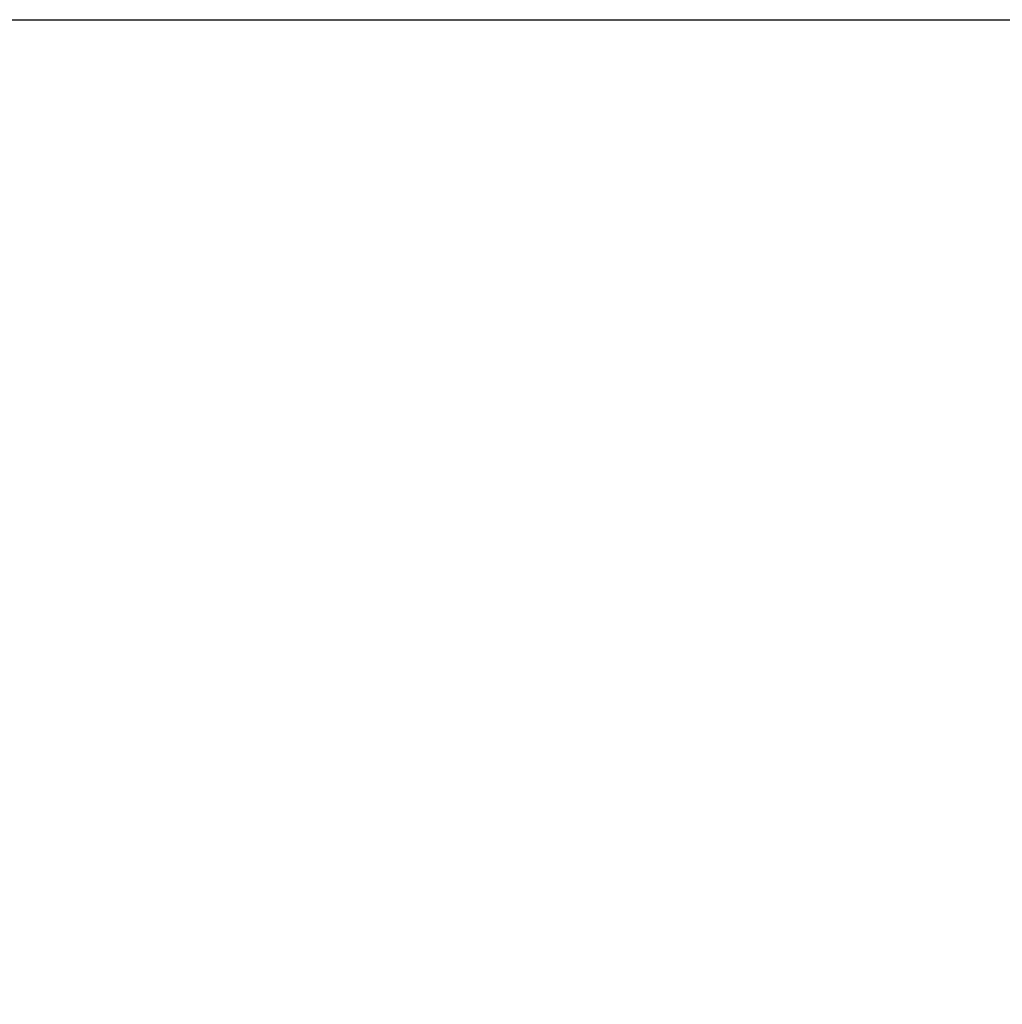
# Model space of a CAD drawing. Header units: millimetres. Extents: x 15 to 2005, y -26 to 622.
# Tile 423 of 656: x 93.9515 to 93.95467, y -12.24634 to -12.24316. Entities that reach past the tile are written whole.
import ezdxf

# ---------------------------------------------------------------- set-up
doc = ezdxf.new("R2010")
doc.units = ezdxf.units.MM

# ---------------------------------------------------------------- blocks, each defined once
blk = doc.blocks.new('SG')
at = {"color": 7, "linetype": 'Continuous'}
blk.add_open_spline([(93.8816697, -12.3431625), (93.8816797, -12.3417442), (93.8817101, -12.3403179), (93.8817612, -12.3388842), (93.8818333, -12.3374432), (93.8819268, -12.3359955), (93.882042, -12.3345415), (93.8821791, -12.3330815), (93.8823385, -12.331616), (93.8825205, -12.3301455), (93.8827253, -12.3286705), (93.8829533, -12.3271914), (93.8832046, -12.3257087), (93.8834796, -12.3242229), (93.8837784, -12.3227346), (93.8841013, -12.3212442), (93.8844484, -12.3197524), (93.88482, -12.3182596), (93.8852163, -12.3167664), (93.8856373, -12.3152734), (93.8860833, -12.3137813), (93.8865544, -12.3122904), (93.8870505, -12.3108016), (93.887572, -12.3093153), (93.8881187, -12.3078323), (93.8886908, -12.306353), (93.8892883, -12.3048781), (93.8899112, -12.3034084), (93.8905595, -12.3019443), (93.8912331, -12.3004865), (93.8919321, -12.2990357), (93.8926563, -12.2975925), (93.8934056, -12.2961576), (93.89418, -12.2947315), (93.8949792, -12.293315), (93.8958032, -12.2919087), (93.8966517, -12.2905131), (93.8975246, -12.289129), (93.8984216, -12.287757), (93.8993425, -12.2863976), (93.900287, -12.2850516), (93.9012549, -12.2837194), (93.9022458, -12.2824018), (93.9032594, -12.2810993), (93.9042954, -12.2798124), (93.9053534, -12.2785418), (93.9064329, -12.277288), (93.9075337, -12.2760516), (93.9086553, -12.2748331), (93.9097972, -12.273633), (93.910959, -12.2724518), (93.9121402, -12.27129), (93.9133403, -12.2701481), (93.9145588, -12.2690265), (93.9157952, -12.2679257), (93.917049, -12.2668462), (93.9183196, -12.2657882), (93.9196065, -12.2647522), (93.920909, -12.2637386), (93.9222266, -12.2627477), (93.9235588, -12.2617798), (93.9249048, -12.2608353), (93.9262642, -12.2599144), (93.9276362, -12.2590174), (93.9290203, -12.2581445), (93.9304159, -12.257296), (93.9318222, -12.256472), (93.9332387, -12.2556728), (93.9346648, -12.2548984), (93.9360997, -12.2541491), (93.9375429, -12.2534249), (93.9389937, -12.2527259), (93.9404515, -12.2520523), (93.9419156, -12.251404), (93.9433853, -12.2507811), (93.9448602, -12.2501836), (93.9463395, -12.2496115), (93.9478225, -12.2490648), (93.9493088, -12.2485433), (93.9507976, -12.2480472), (93.9522885, -12.2475761), (93.9537806, -12.2471302), (93.9552736, -12.2467091), (93.9567668, -12.2463128), (93.9582596, -12.2459412), (93.9597514, -12.2455941), (93.9612418, -12.2452712), (93.9627301, -12.2449724), (93.9642159, -12.2446974), (93.9656986, -12.2444461), (93.9671777, -12.2442181), (93.9686527, -12.2440133), (93.9701232, -12.2438313), (93.9715887, -12.2436719), (93.9730487, -12.2435348), (93.9745027, -12.2434196), (93.9759504, -12.2433261), (93.9773914, -12.243254), (93.9788251, -12.2432029), (93.9802514, -12.2431725), (93.9816697, -12.2431625)], degree=1, knots=[0, 0, 0.009029, 0.018111, 0.027245, 0.03643, 0.045665, 0.054951, 0.064287, 0.073671, 0.083104, 0.092585, 0.102112, 0.111686, 0.121306, 0.13097, 0.140678, 0.150429, 0.160223, 0.170058, 0.179933, 0.189848, 0.199801, 0.209792, 0.21982, 0.229883, 0.23998, 0.25011, 0.260273, 0.270467, 0.28069, 0.290942, 0.301222, 0.311527, 0.321858, 0.332212, 0.342589, 0.352987, 0.363404, 0.37384, 0.384293, 0.394762, 0.405245, 0.41574, 0.426248, 0.436765, 0.447291, 0.457824, 0.468363, 0.478906, 0.489452, 0.5, 0.510548, 0.521094, 0.531637, 0.542176, 0.552709, 0.563235, 0.573752, 0.58426, 0.594755, 0.605238, 0.615707, 0.62616, 0.636596, 0.647013, 0.657411, 0.667788, 0.678142, 0.688473, 0.698778, 0.709058, 0.71931, 0.729533, 0.739727, 0.74989, 0.76002, 0.770117, 0.78018, 0.790208, 0.800199, 0.810152, 0.820067, 0.829942, 0.839777, 0.849571, 0.859322, 0.86903, 0.878694, 0.888314, 0.897888, 0.907415, 0.916896, 0.926329, 0.935713, 0.945049, 0.954335, 0.96357, 0.972755, 0.981889, 0.990971, 1, 1], dxfattribs=at)

msp = doc.modelspace()

# ---------------------------------------------------------------- linework, layer by layer
at = {"color": 7, "linetype": 'Continuous'}
msp.add_line((91.9816697, -12.2431625), (156.9816697, -12.2431625), dxfattribs=at)
msp.add_arc((93.9816697, -12.3431625), 0.1, 90, 180, dxfattribs=at)

# ---------------------------------------------------------------- block references
msp.add_blockref('SG', (0, 0))

doc.saveas('drawing.dxf')
